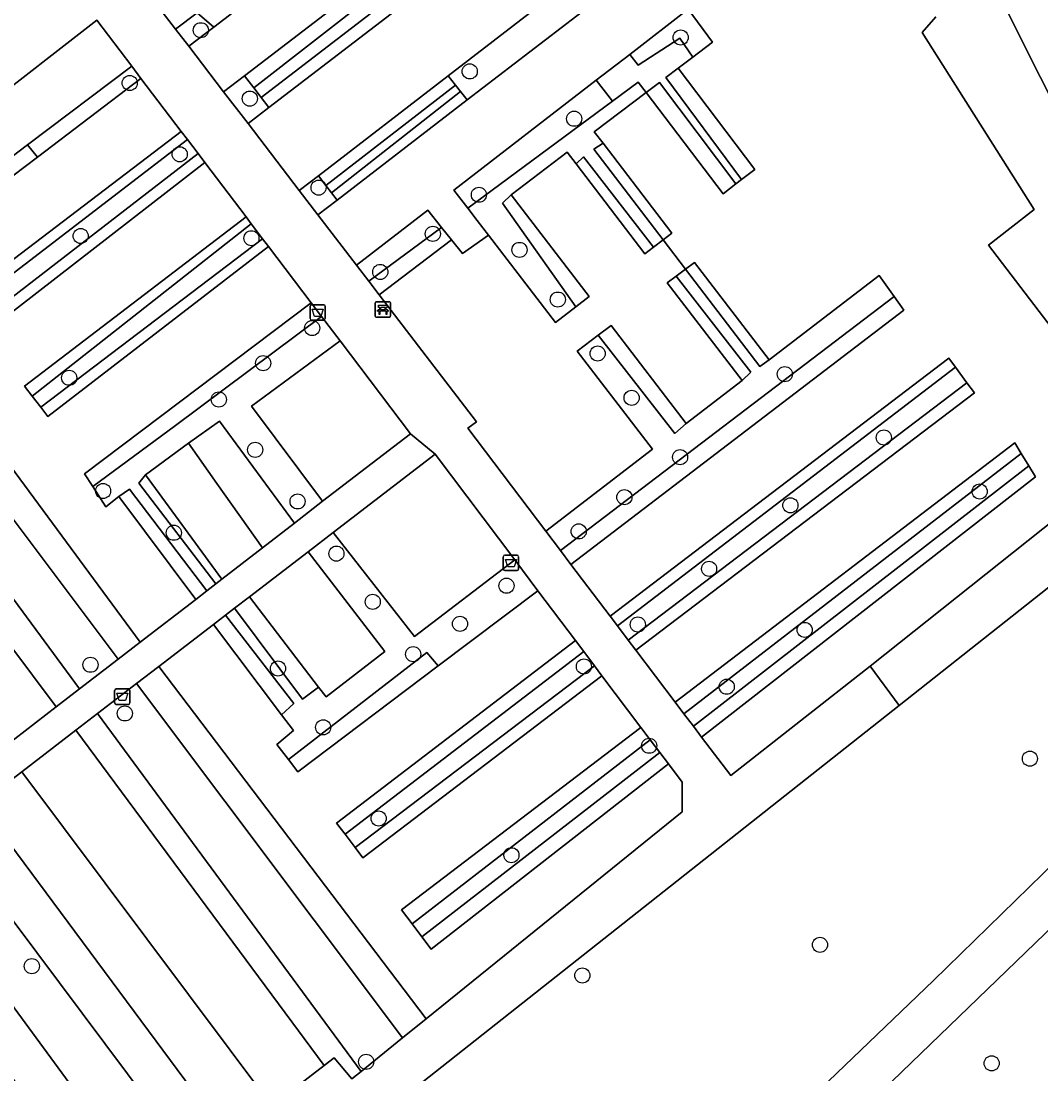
# Model space of a CAD drawing. Extents: x 159352 to 160617, y 385888 to 387323.
# Drawn here: x 159605.5 to 159671.4, y 386561.9 to 386630 of the extents above; entities that cross this region are included whole.
import ezdxf

# ---------------------------------------------------------------- set-up
doc = ezdxf.new("R2010")
doc.units = 0
for name, color, linetype in [('IMGEO_Afvalbak', 7, 'Continuous'), ('IMGEO_Bank', 7, 'Continuous'), ('IMGEO_Boom', 7, 'Continuous'), ('IMGEO_Gemengd_bos', 7, 'Continuous'), ('IMGEO_Groenvoorziening', 7, 'Continuous'), ('IMGEO_Hek', 7, 'Continuous'), ('IMGEO_Loofbos', 7, 'Continuous'), ('IMGEO_Voetpad_halfverhard', 7, 'Continuous')]:
    doc.layers.add(name, color=color, linetype=linetype)

msp = doc.modelspace()

# ---------------------------------------------------------------- linework, layer by layer
at = {"layer": 'IMGEO_Afvalbak'}
for p, q in [((159624.152, 386610.749), (159624.152, 386611.549)), ((159624.152, 386611.549), (159624.152, 386610.749)), ((159624.252, 386611.649), (159625.042, 386611.649)), ((159625.042, 386611.649), (159624.252, 386611.649)), ((159625.142, 386611.549), (159625.142, 386610.749)), ((159625.142, 386610.749), (159625.142, 386611.549)), ((159625.042, 386610.649), (159624.252, 386610.649)), ((159624.252, 386610.649), (159625.042, 386610.649)), ((159636.651, 386594.55), (159636.651, 386595.35)), ((159636.651, 386595.35), (159636.651, 386594.55)), ((159636.751, 386595.45), (159637.541, 386595.45)), ((159637.541, 386595.45), (159636.751, 386595.45)), ((159637.641, 386595.35), (159637.641, 386594.55)), ((159637.641, 386594.55), (159637.641, 386595.35)), ((159637.541, 386594.45), (159636.751, 386594.45)), ((159636.751, 386594.45), (159637.541, 386594.45)), ((159611.516, 386585.904), (159611.516, 386586.704)), ((159611.516, 386586.704), (159611.516, 386585.904)), ((159611.616, 386586.804), (159612.406, 386586.804)), ((159612.406, 386586.804), (159611.616, 386586.804)), ((159612.506, 386586.704), (159612.506, 386585.904)), ((159612.506, 386585.904), (159612.506, 386586.704)), ((159612.406, 386585.804), (159611.616, 386585.804)), ((159611.616, 386585.804), (159612.406, 386585.804))]:
    msp.add_line(p, q, dxfattribs=at)
for points in [[(159624.295, 386611.363), (159624.999, 386611.363), (159624.85, 386610.893), (159624.444, 386610.893), (159624.295, 386611.363)], [(159636.794, 386595.164), (159637.498, 386595.164), (159637.349, 386594.694), (159636.943, 386594.694), (159636.794, 386595.164)], [(159611.659, 386586.518), (159612.363, 386586.518), (159612.214, 386586.048), (159611.808, 386586.048), (159611.659, 386586.518)]]:
    msp.add_lwpolyline(points, dxfattribs=at)
for centre, start, end in [((159624.252, 386611.549), 90, 180), ((159624.252, 386611.549), 90, 180), ((159625.042, 386611.549), 0, 90), ((159625.042, 386611.549), 360, 90), ((159624.252, 386610.749), 180, 270), ((159624.252, 386610.749), 180, 270), ((159625.042, 386610.749), 270, 0), ((159625.042, 386610.749), 270, 0), ((159636.751, 386595.35), 90, 180), ((159636.751, 386595.35), 90, 180), ((159637.541, 386595.35), 0, 90), ((159637.541, 386595.35), 360, 90), ((159636.751, 386594.55), 180, 270), ((159636.751, 386594.55), 180, 270), ((159637.541, 386594.55), 270, 0), ((159637.541, 386594.55), 270, 0), ((159611.616, 386586.704), 90, 180), ((159611.616, 386586.704), 90, 180), ((159612.406, 386586.704), 0, 90), ((159612.406, 386586.704), 360, 90), ((159611.616, 386585.904), 180, 270), ((159611.616, 386585.904), 180, 270), ((159612.406, 386585.904), 270, 0), ((159612.406, 386585.904), 270, 0)]:
    msp.add_arc(centre, 0.1, start, end, dxfattribs=at)
at = {"layer": 'IMGEO_Bank'}
for p, q in [((159628.364, 386610.917), (159628.364, 386611.758)), ((159628.364, 386611.758), (159628.364, 386610.917)), ((159628.439, 386611.842), (159629.28, 386611.842)), ((159629.28, 386611.842), (159628.439, 386611.842)), ((159628.673, 386611.348), (159628.673, 386611.454)), ((159628.717, 386611.454), (159628.717, 386611.348)), ((159629.005, 386611.46), (159628.723, 386611.46)), ((159628.723, 386611.342), (159629.005, 386611.342)), ((159629.011, 386611.348), (159629.011, 386611.454)), ((159629.055, 386611.454), (159629.055, 386611.348)), ((159629.364, 386611.767), (159629.364, 386610.926)), ((159629.364, 386610.926), (159629.364, 386611.767)), ((159629.289, 386610.842), (159628.448, 386610.842)), ((159628.448, 386610.842), (159629.289, 386610.842)), ((159629.061, 386611.24), (159628.668, 386611.24))]:
    msp.add_line(p, q, dxfattribs=at)
for points in [[(159628.611, 386611.24), (159628.469, 386611.24), (159628.581, 386611.342), (159628.667, 386611.342)], [(159628.667, 386611.46), (159628.581, 386611.46), (159628.581, 386611.621), (159629.144, 386611.621), (159629.144, 386611.46), (159629.061, 386611.46)], [(159629.061, 386611.342), (159629.144, 386611.342), (159629.256, 386611.24), (159629.117, 386611.24)], [(159628.661, 386611.233), (159628.661, 386611.026), (159628.618, 386611.026), (159628.618, 386611.233)], [(159629.111, 386611.233), (159629.111, 386611.026), (159629.067, 386611.026), (159629.067, 386611.233)]]:
    msp.add_lwpolyline(points, dxfattribs=at)
for centre, radius, start, end in [((159628.442, 386611.764), 0.0779, 92.4484, 184.28452), ((159628.442, 386611.764), 0.0779, 92.4484, 184.28452), ((159628.666, 386611.453), 0.00671, 2.89567, 87.10433), ((159628.666, 386611.349), 0.00671, 272.89567, 357.10433), ((159628.723, 386611.453), 0.00671, 92.89567, 177.10433), ((159628.723, 386611.349), 0.00671, 182.89567, 267.10433), ((159629.005, 386611.453), 0.00671, 2.89567, 87.10433), ((159629.005, 386611.349), 0.00671, 272.89567, 357.10433), ((159629.062, 386611.453), 0.00671, 92.89567, 177.10433), ((159629.062, 386611.349), 0.00671, 182.89567, 267.10433), ((159629.286, 386611.764), 0.0779, 2.4484, 94.28452), ((159629.286, 386611.764), 0.0779, 2.4484, 94.28452), ((159628.442, 386610.92), 0.0779, 182.4484, 274.28452), ((159628.442, 386610.92), 0.0779, 182.4484, 274.28452), ((159628.611, 386611.233), 0.00671, 2.89567, 87.10433), ((159628.668, 386611.233), 0.00671, 92.89567, 177.10433), ((159629.06, 386611.233), 0.00671, 2.89567, 87.10433), ((159629.117, 386611.233), 0.00671, 92.89567, 177.10433), ((159629.286, 386610.92), 0.0779, 272.4484, 4.28452), ((159629.286, 386610.92), 0.0779, 272.4484, 4.28452)]:
    msp.add_arc(centre, radius, start, end, dxfattribs=at)
at = {"layer": 'IMGEO_Boom'}
for centre in [(159617.087, 386629.401), (159648.127, 386628.934), (159634.483, 386626.74), (159612.491, 386625.989), (159620.257, 386624.98), (159641.239, 386623.678), (159615.724, 386621.378), (159624.705, 386619.221), (159635.076, 386618.761), (159609.319, 386616.094), (159620.363, 386615.949), (159632.095, 386616.233), (159637.703, 386615.194), (159628.696, 386613.769), (159640.179, 386611.983), (159624.29, 386610.141), (159642.756, 386608.493), (159621.12, 386607.867), (159608.573, 386606.927), (159654.863, 386607.162), (159618.255, 386605.516), (159644.955, 386605.626), (159661.272, 386603.059), (159620.604, 386602.268), (159648.089, 386601.79), (159610.768, 386599.602), (159667.467, 386599.567), (159623.347, 386598.929), (159644.486, 386599.201), (159655.225, 386598.675), (159615.341, 386596.903), (159641.533, 386596.99), (159625.861, 386595.553), (159649.966, 386594.568), (159636.86, 386593.477), (159628.211, 386592.432), (159633.855, 386591.012), (159645.357, 386590.966), (159656.147, 386590.619), (159630.825, 386589.047), (159609.951, 386588.364), (159622.081, 386588.124), (159641.868, 386588.249), (159651.106, 386586.943), (159612.174, 386585.217), (159625.005, 386584.318), (159646.09, 386583.126), (159670.716, 386582.292), (159628.593, 386578.425), (159637.18, 386576.045), (159657.138, 386570.254), (159606.159, 386568.869), (159641.768, 386568.27), (159627.782, 386562.686), (159668.243, 386562.588)]:
    msp.add_circle(centre, 0.489, dxfattribs=at)
at = {"layer": 'IMGEO_Gemengd_bos'}
for points in [[(159664.622, 386630.266), (159663.755, 386629.253), (159670.999, 386617.805), (159668.033, 386615.505), (159678.077, 386602.344), (159660.377, 386588.265), (159662.25, 386585.73), (159683.37, 386602.415), (159682.84, 386603.474), (159659.956, 386649.248)], [(159542.353, 386577.099), (159584.652, 386609.634), (159587.972, 386612.038), (159589.66, 386609.785), (159591.364, 386611.062), (159593.67, 386612.79), (159595.407, 386614.092), (159593.297, 386616.793), (159600.234, 386622.183), (159602.859, 386624.223), (159610.359, 386630.05)]]:
    msp.add_lwpolyline(points, dxfattribs=at)
at = {"layer": 'IMGEO_Groenvoorziening'}
for points in [[(159715.757, 386628.443), (159712.07, 386635.66), (159708.709, 386633.934), (159710.064, 386631.464), (159683.334, 386617.89), (159671.656, 386640.727), (159698.471, 386654.308), (159706.338, 386638.592), (159709.712, 386640.276), (159694.598, 386669.863), (159693.205, 386669.033), (159659.956, 386649.248), (159682.84, 386603.474), (159699.344, 386615.986), (159714.264, 386627.299)], [(159637.34, 386644.487), (159636.488, 386645.598), (159616.842, 386630.534), (159617.936, 386629.608)], [(159639.592, 386641.551), (159619.905, 386626.455), (159620.509, 386625.671), (159640.073, 386640.924)], [(159640.073, 386640.924), (159620.509, 386625.671), (159620.988, 386625.048), (159640.648, 386640.173)], [(159641.174, 386639.488), (159640.648, 386640.173), (159620.988, 386625.048), (159621.49, 386624.395)], [(159644.449, 386632.685), (159643.145, 386634.211), (159633.089, 386626.461), (159633.565, 386625.852), (159633.884, 386625.443), (159634.315, 386624.891)], [(159617.936, 386629.608), (159616.842, 386630.534), (159615.458, 386629.472), (159616.31, 386628.361)], [(159650.193, 386628.634), (159648.614, 386630.761), (159644.83, 386627.843), (159645.381, 386627.137), (159648.071, 386628.891), (159648.914, 386627.665)], [(159602.1, 386619.141), (159604.351, 386620.839), (159604.876, 386621.235), (159605.871, 386621.986), (159612.617, 386627.075), (159610.359, 386630.05), (159602.859, 386624.223), (159600.234, 386622.183), (159593.297, 386616.793), (159595.407, 386614.092), (159596.789, 386615.135), (159600.647, 386618.045)], [(159647.971, 386626.95), (159648.914, 386627.665), (159648.071, 386628.891), (159645.381, 386627.137), (159644.83, 386627.843), (159642.653, 386626.164), (159643.727, 386624.825), (159645.381, 386626.049), (159645.898, 386625.38), (159646.748, 386626.014), (159651.701, 386619.459), (159651.702, 386619.46), (159652.065, 386619.739), (159647.17, 386626.343)], [(159613.218, 386626.283), (159612.617, 386627.075), (159605.871, 386621.986), (159606.518, 386621.201)], [(159620.509, 386625.671), (159619.905, 386626.455), (159618.561, 386625.425), (159620.143, 386623.362), (159621.49, 386624.395), (159620.988, 386625.048)], [(159624.69, 386619.988), (159625.18, 386619.352), (159633.565, 386625.852), (159633.089, 386626.461)], [(159647.971, 386626.95), (159647.17, 386626.343), (159652.065, 386619.739), (159652.932, 386620.403)], [(159633.565, 386625.852), (159625.18, 386619.352), (159625.532, 386618.893), (159633.884, 386625.443)], [(159643.727, 386624.825), (159642.653, 386626.164), (159633.454, 386619.069), (159634.351, 386617.89)], [(159642.501, 386621.705), (159643.106, 386622.101), (159642.542, 386622.837), (159645.898, 386625.38), (159645.381, 386626.049), (159643.727, 386624.825), (159634.351, 386617.89), (159634.969, 386617.099), (159635.697, 386616.149), (159640.022, 386610.503), (159641.35, 386611.521), (159636.608, 386618.228), (159637.162, 386618.76), (159640.787, 386621.507), (159641.366, 386620.751), (159641.836, 386621.221), (159646.379, 386615.378), (159646.986, 386615.844)], [(159645.898, 386625.38), (159650.869, 386618.821), (159651.701, 386619.459), (159646.748, 386626.014)], [(159634.315, 386624.891), (159633.884, 386625.443), (159625.532, 386618.893), (159625.899, 386618.418)], [(159615.824, 386622.847), (159601.391, 386611.883), (159601.812, 386611.268), (159616.219, 386622.326)], [(159616.219, 386622.326), (159601.812, 386611.268), (159602.479, 386610.292), (159616.907, 386621.421)], [(159604.351, 386620.839), (159604.923, 386619.991), (159606.518, 386621.201), (159605.871, 386621.986), (159604.876, 386621.235)], [(159647.561, 386616.285), (159643.106, 386622.101), (159642.501, 386621.705), (159646.986, 386615.844)], [(159616.907, 386621.421), (159602.479, 386610.292), (159602.907, 386609.667), (159617.341, 386620.848)], [(159641.366, 386620.751), (159640.787, 386621.507), (159637.162, 386618.76), (159642.205, 386612.177), (159641.35, 386611.521), (159640.022, 386610.503), (159635.697, 386616.149), (159634.009, 386614.968), (159633.309, 386615.841), (159628.629, 386612.295), (159634.93, 386604.078), (159634.357, 386603.674), (159639.398, 386597.011), (159646.304, 386602.303), (159641.438, 386608.655), (159642.78, 386609.67), (159643.632, 386610.314), (159648.487, 386603.976), (159652.099, 386606.743), (159647.26, 386613.059), (159647.84, 386613.498), (159648.436, 386613.949), (159646.986, 386615.844), (159646.379, 386615.378), (159645.815, 386614.945)], [(159645.815, 386614.945), (159646.379, 386615.378), (159641.836, 386621.221), (159641.366, 386620.751)], [(159625.18, 386619.352), (159624.69, 386619.988), (159623.458, 386619.039), (159624.663, 386617.467), (159625.899, 386618.418), (159625.532, 386618.893)], [(159642.205, 386612.177), (159637.162, 386618.76), (159636.608, 386618.228), (159641.35, 386611.521)], [(159632.664, 386616.643), (159631.764, 386617.766), (159627.158, 386614.214), (159627.962, 386613.165)], [(159620.017, 386617.323), (159605.687, 386606.379), (159606.179, 386605.743), (159620.348, 386616.887)], [(159620.348, 386616.887), (159606.179, 386605.743), (159606.735, 386605.024), (159621.088, 386615.912)], [(159633.309, 386615.841), (159632.664, 386616.643), (159627.962, 386613.165), (159628.629, 386612.295)], [(159621.088, 386615.912), (159606.735, 386605.024), (159607.204, 386604.417), (159621.461, 386615.42)], [(159613.173, 386589.834), (159596.67, 386612.182), (159597.905, 386613.206), (159597.338, 386614.237), (159596.789, 386615.135), (159595.407, 386614.092), (159593.67, 386612.79), (159611.738, 386588.729)], [(159648.436, 386613.949), (159653.253, 386607.653), (159653.845, 386608.082), (159649.015, 386614.387)], [(159653.845, 386608.082), (159653.253, 386607.653), (159648.436, 386613.949), (159647.84, 386613.498), (159652.666, 386607.29), (159652.099, 386606.743), (159648.487, 386603.976), (159647.744, 386603.316), (159642.78, 386609.67), (159641.438, 386608.655), (159646.304, 386602.303), (159639.398, 386597.011), (159640.354, 386595.747), (159661.933, 386612.177), (159660.966, 386613.539)], [(159652.099, 386606.743), (159652.666, 386607.29), (159647.84, 386613.498), (159647.26, 386613.059)], [(159611.738, 386588.729), (159593.67, 386612.79), (159591.364, 386611.062), (159609.238, 386586.804)], [(159598.452, 386591.049), (159604.38, 386583.065), (159607.741, 386585.652), (159589.66, 386609.785), (159587.972, 386612.038), (159584.652, 386609.634), (159588.193, 386604.865)], [(159661.933, 386612.177), (159640.354, 386595.747), (159641.031, 386594.853), (159662.558, 386611.297)], [(159624.232, 386611.767), (159609.564, 386600.711), (159610.099, 386599.892), (159615.445, 386603.841), (159624.893, 386610.895)], [(159609.238, 386586.804), (159591.364, 386611.062), (159589.66, 386609.785), (159607.741, 386585.652)], [(159618.299, 386604.124), (159623.158, 386597.52), (159624.968, 386598.953), (159620.376, 386605.091), (159626.095, 386609.312), (159624.893, 386610.895), (159615.445, 386603.841), (159610.099, 386599.892), (159610.953, 386598.585), (159611.78, 386599.242), (159612.47, 386599.715), (159617.474, 386593.145), (159618.059, 386593.595), (159613.075, 386600.108), (159613.512, 386600.645), (159616.287, 386602.691)], [(159642.78, 386609.67), (159647.744, 386603.316), (159648.487, 386603.976), (159643.632, 386610.314)], [(159626.095, 386609.312), (159620.376, 386605.091), (159624.968, 386598.953), (159630.661, 386603.295)], [(159644.036, 386590.883), (159665.904, 386607.61), (159665.479, 386608.186), (159643.57, 386591.499)], [(159666.647, 386606.604), (159665.904, 386607.61), (159644.036, 386590.883), (159644.734, 386589.96)], [(159644.734, 386589.96), (159645.225, 386589.311), (159667.134, 386605.944), (159666.647, 386606.604)], [(159616.287, 386602.691), (159618.131, 386600.092), (159621.088, 386595.926), (159623.158, 386597.52), (159618.299, 386604.124)], [(159618.449, 386593.895), (159621.088, 386595.926), (159618.131, 386600.092), (159616.287, 386602.691), (159613.512, 386600.645)], [(159669.737, 386602.708), (159647.772, 386585.944), (159648.341, 386585.192), (159670.151, 386602.03)], [(159632.243, 386601.98), (159625.649, 386596.916), (159630.917, 386590.185), (159637.396, 386595.141)], [(159670.151, 386602.03), (159648.341, 386585.192), (159648.95, 386584.387), (159670.646, 386601.22)], [(159671.075, 386600.518), (159670.646, 386601.22), (159648.95, 386584.387), (159649.477, 386583.691)], [(159697.822, 386577.978), (159710.208, 386586.565), (159725.658, 386564.413), (159725.274, 386564.141), (159725.723, 386563.506), (159740.145, 386543.095), (159745.173, 386546.684), (159706.083, 386601.493), (159700.378, 386596.969), (159691.633, 386589.707), (159679.699, 386578.71), (159651.927, 386551.906), (159655.734, 386546.537), (159676.524, 386561.361), (159675.779, 386562.416)], [(159618.449, 386593.895), (159613.512, 386600.645), (159613.075, 386600.108), (159618.059, 386593.595)], [(159617.474, 386593.145), (159612.47, 386599.715), (159611.78, 386599.242), (159616.757, 386592.593)], [(159618.68, 386591.564), (159623.111, 386585.862), (159622.31, 386585.122), (159623.074, 386584.107), (159622.004, 386583.197), (159622.751, 386582.234), (159631.7, 386589.158), (159632.447, 386588.285), (159638.896, 386593.15), (159637.396, 386595.141), (159630.917, 386590.185), (159625.649, 386596.916), (159624.035, 386595.677), (159629, 386589.214), (159625.193, 386586.29), (159624.706, 386586.924), (159623.664, 386586.139), (159619.267, 386592.015)], [(159624.035, 386595.677), (159620.228, 386592.753), (159624.706, 386586.924), (159625.193, 386586.29), (159629, 386589.214)], [(159617.908, 386590.971), (159614.372, 386588.255), (159631.665, 386565.465), (159648.23, 386578.85), (159648.225, 386580.768), (159647.335, 386581.949), (159631.997, 386569.972), (159631.392, 386570.765), (159630.749, 386571.609), (159630.064, 386572.508), (159645.556, 386584.31), (159643.035, 386587.656), (159627.576, 386575.884), (159627.072, 386576.546), (159626.418, 386577.406), (159625.87, 386578.126), (159641.326, 386589.924), (159638.896, 386593.15), (159632.447, 386588.285), (159623.369, 386581.438), (159622.751, 386582.234), (159622.004, 386583.197), (159623.074, 386584.107), (159622.31, 386585.122)], [(159619.267, 386592.015), (159623.664, 386586.139), (159624.706, 386586.924), (159620.228, 386592.753)], [(159622.31, 386585.122), (159623.111, 386585.862), (159618.68, 386591.564), (159617.908, 386590.971)], [(159641.859, 386589.217), (159641.326, 386589.924), (159625.87, 386578.126), (159626.418, 386577.406)], [(159623.369, 386581.438), (159632.447, 386588.285), (159631.7, 386589.158), (159622.751, 386582.234)], [(159626.418, 386577.406), (159627.072, 386576.546), (159642.549, 386588.301), (159641.859, 386589.217)], [(159612.926, 386587.145), (159630.135, 386564.228), (159631.665, 386565.465), (159614.372, 386588.255)], [(159642.549, 386588.301), (159627.072, 386576.546), (159627.576, 386575.884), (159643.035, 386587.656)], [(159610.41, 386585.213), (159627.463, 386562.069), (159630.135, 386564.228), (159612.926, 386587.145)], [(159609.007, 386584.135), (159625.06, 386562.443), (159625.712, 386562.948), (159626.862, 386561.584), (159627.463, 386562.069), (159610.41, 386585.213)], [(159625.06, 386562.443), (159609.007, 386584.135), (159605.503, 386581.445), (159621.683, 386559.83)], [(159645.556, 386584.31), (159630.064, 386572.508), (159630.749, 386571.609), (159646.161, 386583.508)], [(159646.161, 386583.508), (159630.749, 386571.609), (159631.392, 386570.765), (159646.772, 386582.697)], [(159631.997, 386569.972), (159647.335, 386581.949), (159646.772, 386582.697), (159631.392, 386570.765)], [(159621.683, 386559.83), (159605.503, 386581.445), (159602.805, 386579.373), (159618.904, 386557.68)], [(159602.064, 386575.649), (159616.754, 386556.016), (159618.904, 386557.68), (159602.805, 386579.373), (159600.565, 386577.652)], [(159599.543, 386573.604), (159598.01, 386575.69), (159595.714, 386573.927), (159611.897, 386552.257), (159614.018, 386553.899)], [(159614.018, 386553.899), (159616.754, 386556.016), (159602.064, 386575.649), (159599.543, 386573.604)]]:
    msp.add_lwpolyline(points, close=True, dxfattribs=at)
for points in [[(159637.34, 386644.487), (159617.936, 386629.608), (159616.31, 386628.361), (159618.561, 386625.425), (159619.905, 386626.455), (159639.592, 386641.551)], [(159641.174, 386639.488), (159621.49, 386624.395), (159620.143, 386623.362), (159623.458, 386619.039), (159624.69, 386619.988), (159633.089, 386626.461), (159643.145, 386634.211)], [(159644.449, 386632.685), (159634.315, 386624.891), (159625.899, 386618.418), (159624.663, 386617.467), (159627.158, 386614.214), (159631.764, 386617.766), (159632.664, 386616.643), (159633.309, 386615.841), (159634.009, 386614.968), (159635.697, 386616.149), (159634.969, 386617.099), (159634.351, 386617.89), (159633.454, 386619.069), (159642.653, 386626.164), (159644.83, 386627.843), (159648.614, 386630.761), (159650.193, 386628.634), (159648.914, 386627.665), (159647.971, 386626.95), (159652.932, 386620.403), (159652.065, 386619.739), (159651.702, 386619.46), (159651.701, 386619.459), (159650.869, 386618.821), (159645.898, 386625.38), (159642.542, 386622.837), (159643.106, 386622.101), (159647.561, 386616.285), (159646.986, 386615.844), (159648.436, 386613.949), (159649.015, 386614.387), (159653.845, 386608.082), (159660.966, 386613.539), (159661.933, 386612.177), (159662.558, 386611.297), (159641.031, 386594.853), (159643.57, 386591.499), (159665.479, 386608.186), (159665.904, 386607.61), (159666.647, 386606.604), (159667.134, 386605.944), (159645.225, 386589.311), (159647.772, 386585.944), (159669.737, 386602.708), (159670.151, 386602.03), (159670.646, 386601.22), (159671.075, 386600.518), (159649.477, 386583.691), (159651.362, 386581.2), (159660.377, 386588.265), (159678.077, 386602.344), (159668.033, 386615.505), (159670.999, 386617.805), (159663.755, 386629.253), (159664.622, 386630.266)], [(159613.3, 386632.286), (159615.458, 386629.472), (159616.842, 386630.534)], [(159601.391, 386611.883), (159615.824, 386622.847), (159613.218, 386626.283), (159606.518, 386621.201), (159604.923, 386619.991)], [(159596.67, 386612.182), (159613.173, 386589.834), (159616.757, 386592.593), (159611.78, 386599.242), (159610.953, 386598.585), (159610.099, 386599.892), (159609.564, 386600.711), (159624.232, 386611.767), (159621.461, 386615.42), (159607.204, 386604.417), (159606.735, 386605.024), (159606.179, 386605.743), (159605.687, 386606.379), (159620.017, 386617.323), (159617.341, 386620.848), (159602.907, 386609.667)]]:
    msp.add_lwpolyline(points, dxfattribs=at)
at = {"layer": 'IMGEO_Hek'}
for points in [[(159662.25, 386585.73), (159683.37, 386602.415), (159682.84, 386603.474)], [(159574.43, 386516.35), (159662.25, 386585.73)]]:
    msp.add_lwpolyline(points, dxfattribs=at)
at = {"layer": 'IMGEO_Loofbos'}
msp.add_lwpolyline([(159664.489, 386567.947), (159681.27, 386584.321), (159690.686, 386592.788), (159706.682, 386605.448), (159699.344, 386615.986), (159682.84, 386603.474), (159683.37, 386602.415), (159662.25, 386585.73), (159574.43, 386516.35), (159572.106, 386514.67), (159571.496, 386514.211), (159576.62, 386510.069), (159577.978, 386508.983), (159578.254, 386509.068), (159625.523, 386546.373), (159634.736, 386539.418)], close=True, dxfattribs=at)
at = {"layer": 'IMGEO_Voetpad_halfverhard'}
for points in [[(159574.43, 386516.35), (159662.25, 386585.73), (159660.377, 386588.265), (159651.362, 386581.2), (159649.477, 386583.691), (159648.95, 386584.387), (159648.341, 386585.192), (159647.772, 386585.944), (159645.225, 386589.311), (159644.734, 386589.96), (159644.036, 386590.883), (159643.57, 386591.499), (159641.031, 386594.853), (159640.354, 386595.747), (159639.398, 386597.011), (159634.357, 386603.674), (159634.93, 386604.078), (159628.629, 386612.295), (159627.962, 386613.165), (159627.158, 386614.214), (159624.663, 386617.467), (159623.458, 386619.039), (159620.143, 386623.362), (159618.561, 386625.425), (159616.31, 386628.361), (159615.458, 386629.472), (159613.3, 386632.286)], [(159610.359, 386630.05), (159612.617, 386627.075), (159613.218, 386626.283), (159615.824, 386622.847), (159616.219, 386622.326), (159616.907, 386621.421), (159617.341, 386620.848), (159620.017, 386617.323), (159620.348, 386616.887), (159621.088, 386615.912), (159621.461, 386615.42), (159624.232, 386611.767), (159624.893, 386610.895), (159626.095, 386609.312), (159630.661, 386603.295), (159632.243, 386601.98), (159637.396, 386595.141), (159638.896, 386593.15), (159641.326, 386589.924), (159641.859, 386589.217), (159642.549, 386588.301), (159643.035, 386587.656), (159645.556, 386584.31), (159646.161, 386583.508), (159646.772, 386582.697), (159647.335, 386581.949), (159648.225, 386580.768), (159648.23, 386578.85), (159631.665, 386565.465), (159630.135, 386564.228), (159627.463, 386562.069), (159626.862, 386561.584), (159625.712, 386562.948), (159625.06, 386562.443), (159621.683, 386559.83)], [(159607.306, 386511.913), (159608.831, 386513.153), (159609.376, 386513.596), (159618.553, 386521.16), (159628.208, 386529.625), (159637.343, 386537.912), (159649.609, 386549.736), (159651.927, 386551.906), (159679.699, 386578.71), (159691.633, 386589.707), (159700.378, 386596.969), (159706.083, 386601.493), (159714.799, 386608.404), (159719.418, 386611.743), (159723.124, 386614.022), (159721.923, 386616.373)], [(159711.795, 386609.495), (159706.682, 386605.448), (159690.686, 386592.788), (159681.27, 386584.321), (159664.489, 386567.947), (159634.736, 386539.418), (159621.215, 386527.155), (159617.205, 386523.694), (159599.231, 386509.03), (159589.105, 386501.423), (159584.623, 386504.325)], [(159602.805, 386579.373), (159605.503, 386581.445), (159609.007, 386584.135), (159610.41, 386585.213), (159612.926, 386587.145), (159614.372, 386588.255), (159617.908, 386590.971), (159618.68, 386591.564), (159619.267, 386592.015), (159620.228, 386592.753), (159624.035, 386595.677), (159625.649, 386596.916), (159632.243, 386601.98), (159630.661, 386603.295), (159624.968, 386598.953), (159623.158, 386597.52), (159621.088, 386595.926), (159618.449, 386593.895), (159618.059, 386593.595), (159617.474, 386593.145), (159616.757, 386592.593), (159613.173, 386589.834), (159611.738, 386588.729), (159609.238, 386586.804), (159607.741, 386585.652), (159604.38, 386583.065)]]:
    msp.add_lwpolyline(points, dxfattribs=at)

doc.saveas('drawing.dxf')
